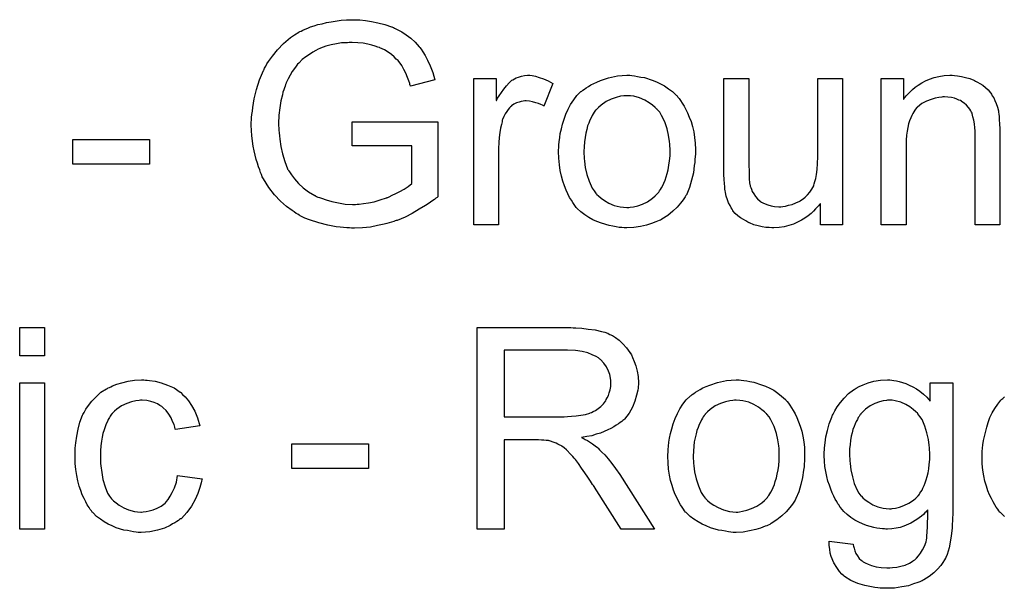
# Model space of a CAD drawing. Extents: x -1.5 to 9, y -3 to 5.
# Tile 336 of 368: x 5.311 to 5.702, y 3.02 to 3.246. Entities that reach past the tile are written whole.
import ezdxf

# ---------------------------------------------------------------- set-up
doc = ezdxf.new("R2010")
doc.units = 0
doc.layers.add('qfn16-30-34-a_mechanical_19', color=1, linetype='CONTINUOUS')

msp = doc.modelspace()

# ---------------------------------------------------------------- linework, layer by layer
at = {"layer": 'qfn16-30-34-a_mechanical_19', "color": 1}
for points in [[(5.44549, 3.245614), (5.446416, 3.245614), (5.448614, 3.245383), (5.451044, 3.245035), (5.453589, 3.244457), (5.456366, 3.243763), (5.459027, 3.242837), (5.459143, 3.242837), (5.459374, 3.242722), (5.459721, 3.242606), (5.460184, 3.242374), (5.461457, 3.24168), (5.463077, 3.24087), (5.464812, 3.239713), (5.466663, 3.238325), (5.468399, 3.236821), (5.470019, 3.23497), (5.47025, 3.234738), (5.470713, 3.234044), (5.471407, 3.233003), (5.472333, 3.231499), (5.473258, 3.229647), (5.4743, 3.227333), (5.475341, 3.224788), (5.476151, 3.221896), (5.466548, 3.21935), (5.466548, 3.219466), (5.466432, 3.219581), (5.466316, 3.219929), (5.466201, 3.220391), (5.465854, 3.221433), (5.465391, 3.222821), (5.464697, 3.224441), (5.463887, 3.225945), (5.463077, 3.227565), (5.462035, 3.228953), (5.46192, 3.229069), (5.461573, 3.229532), (5.460878, 3.23011), (5.460069, 3.23092), (5.459027, 3.231846), (5.457639, 3.232771), (5.456135, 3.233697), (5.454399, 3.234507), (5.454168, 3.234622), (5.453589, 3.234854), (5.452548, 3.235201), (5.45116, 3.235664), (5.44954, 3.236011), (5.447689, 3.236358), (5.445606, 3.236589), (5.443408, 3.236705), (5.442135, 3.236705), (5.441556, 3.236589), (5.440862, 3.236589), (5.439127, 3.236474), (5.43716, 3.236127), (5.434962, 3.23578), (5.432879, 3.235201), (5.430796, 3.234391), (5.430565, 3.234275), (5.429871, 3.234044), (5.428945, 3.233465), (5.427788, 3.232887), (5.4264, 3.231961), (5.424896, 3.231036), (5.423507, 3.229879), (5.422235, 3.228606), (5.422119, 3.22849), (5.421656, 3.228028), (5.421078, 3.227218), (5.420383, 3.226292), (5.419574, 3.225135), (5.418764, 3.223747), (5.417954, 3.222243), (5.417144, 3.220623), (5.417144, 3.220507), (5.417028, 3.220276), (5.416912, 3.219929), (5.416681, 3.21935), (5.41645, 3.218656), (5.416218, 3.217846), (5.415871, 3.21692), (5.41564, 3.215879), (5.415061, 3.213449), (5.414598, 3.210673), (5.414251, 3.20778), (5.414136, 3.204541), (5.414136, 3.204425), (5.414136, 3.204078), (5.414136, 3.203499), (5.414251, 3.202805), (5.414251, 3.201879), (5.414367, 3.200722), (5.414483, 3.199565), (5.414598, 3.198293), (5.415061, 3.1954), (5.41564, 3.192392), (5.416565, 3.189384), (5.417722, 3.186491), (5.417722, 3.186376), (5.417954, 3.186144), (5.418069, 3.185797), (5.418417, 3.185334), (5.419226, 3.184062), (5.420499, 3.182442), (5.422003, 3.180706), (5.423854, 3.178971), (5.426053, 3.177351), (5.428482, 3.175847), (5.428598, 3.175847), (5.428829, 3.175731), (5.429177, 3.1755), (5.429755, 3.175268), (5.430334, 3.175037), (5.431144, 3.174806), (5.432995, 3.174111), (5.435309, 3.173533), (5.437854, 3.172954), (5.440631, 3.172492), (5.443523, 3.172376), (5.44468, 3.172376), (5.445375, 3.172492), (5.446069, 3.172492), (5.447804, 3.172723), (5.449887, 3.172954), (5.452085, 3.173417), (5.454515, 3.174111), (5.456945, 3.174921), (5.45706, 3.174921), (5.457292, 3.175037), (5.457523, 3.175153), (5.457986, 3.175384), (5.459259, 3.175963), (5.460647, 3.176657), (5.462267, 3.177467), (5.464002, 3.178392), (5.465622, 3.179434), (5.467011, 3.180591), (5.467011, 3.195632), (5.443408, 3.195632), (5.443408, 3.205119), (5.477423, 3.205119), (5.477423, 3.175384), (5.477308, 3.175268), (5.477076, 3.175153), (5.476614, 3.174806), (5.476035, 3.174343), (5.475341, 3.17388), (5.474531, 3.173302), (5.47349, 3.172607), (5.472448, 3.171913), (5.470019, 3.170409), (5.467242, 3.168789), (5.464349, 3.167285), (5.461225, 3.166012), (5.46111, 3.166012), (5.460878, 3.165897), (5.460416, 3.165781), (5.459837, 3.16555), (5.459027, 3.165318), (5.458102, 3.164971), (5.45706, 3.16474), (5.456019, 3.164508), (5.453474, 3.16393), (5.450581, 3.163351), (5.447457, 3.163004), (5.444218, 3.162889), (5.443061, 3.162889), (5.442251, 3.163004), (5.441209, 3.163004), (5.439937, 3.16312), (5.438548, 3.163351), (5.437044, 3.163467), (5.433689, 3.164161), (5.430102, 3.164971), (5.4264, 3.166244), (5.424549, 3.166938), (5.422697, 3.167864), (5.422582, 3.167979), (5.422235, 3.168095), (5.421772, 3.168442), (5.421078, 3.168789), (5.420268, 3.169368), (5.419458, 3.169946), (5.41726, 3.171566), (5.414945, 3.173649), (5.412516, 3.176194), (5.410202, 3.179086), (5.408119, 3.182442), (5.408119, 3.182557), (5.407888, 3.182905), (5.407656, 3.183367), (5.407309, 3.184177), (5.406962, 3.184987), (5.406615, 3.186144), (5.406152, 3.187301), (5.40569, 3.18869), (5.405227, 3.190194), (5.404764, 3.191929), (5.404417, 3.193665), (5.40407, 3.195516), (5.403491, 3.199565), (5.40326, 3.203846), (5.40326, 3.203962), (5.40326, 3.204425), (5.40326, 3.205003), (5.403376, 3.205813), (5.403376, 3.206854), (5.403491, 3.208127), (5.403723, 3.2094), (5.403838, 3.210904), (5.404185, 3.212524), (5.404417, 3.214259), (5.405342, 3.217962), (5.406499, 3.22178), (5.408119, 3.225598), (5.408235, 3.225714), (5.408351, 3.226061), (5.408582, 3.226523), (5.409045, 3.227218), (5.409508, 3.228143), (5.410086, 3.229069), (5.411706, 3.231267), (5.413673, 3.233813), (5.416102, 3.236242), (5.418879, 3.238672), (5.420499, 3.239713), (5.422119, 3.240755), (5.422235, 3.24087), (5.422582, 3.240986), (5.423044, 3.241217), (5.423739, 3.241564), (5.424664, 3.241912), (5.425706, 3.242374), (5.426863, 3.242837), (5.428251, 3.2433), (5.429755, 3.243763), (5.431375, 3.24411), (5.43311, 3.244573), (5.434962, 3.24492), (5.439011, 3.245498), (5.441094, 3.24573), (5.444796, 3.24573), (5.44549, 3.245614)], [(5.51491, 3.223515), (5.516183, 3.223284), (5.517687, 3.222821), (5.519307, 3.222243), (5.521158, 3.221433), (5.523125, 3.220391), (5.519538, 3.211367), (5.519423, 3.211483), (5.51896, 3.211714), (5.518266, 3.212061), (5.51734, 3.212408), (5.516299, 3.212755), (5.515026, 3.213102), (5.513753, 3.213334), (5.512481, 3.213449), (5.511902, 3.213449), (5.511324, 3.213334), (5.510514, 3.213218), (5.509704, 3.212987), (5.508663, 3.21264), (5.507621, 3.212177), (5.506696, 3.211483), (5.50658, 3.211367), (5.506233, 3.211135), (5.505886, 3.210673), (5.505307, 3.210094), (5.504729, 3.209284), (5.50415, 3.208359), (5.503572, 3.207317), (5.503109, 3.206045), (5.502993, 3.205813), (5.502877, 3.205119), (5.502646, 3.204078), (5.502299, 3.202689), (5.501952, 3.200954), (5.501721, 3.198987), (5.501605, 3.196904), (5.501489, 3.19459), (5.501489, 3.164277), (5.491655, 3.164277), (5.491655, 3.222358), (5.500564, 3.222358), (5.500564, 3.213565), (5.500679, 3.213681), (5.501142, 3.214491), (5.501721, 3.215532), (5.502646, 3.216805), (5.503572, 3.218077), (5.504613, 3.219466), (5.505654, 3.220623), (5.506696, 3.221548), (5.506811, 3.221664), (5.507158, 3.221896), (5.507853, 3.222243), (5.508547, 3.22259), (5.509472, 3.222937), (5.510629, 3.223284), (5.511786, 3.223515), (5.513059, 3.223631), (5.513869, 3.223631), (5.51491, 3.223515)], [(5.55448, 3.223515), (5.555521, 3.2234), (5.556678, 3.223168), (5.557951, 3.222937), (5.559455, 3.222705), (5.562579, 3.221664), (5.564199, 3.221086), (5.565818, 3.220276), (5.567438, 3.219466), (5.569058, 3.218309), (5.570562, 3.217152), (5.572066, 3.215763), (5.572182, 3.215648), (5.572413, 3.215416), (5.57276, 3.214954), (5.573223, 3.214375), (5.573802, 3.213565), (5.574496, 3.212524), (5.57519, 3.211367), (5.575884, 3.210094), (5.576578, 3.208706), (5.577273, 3.20697), (5.577967, 3.205235), (5.578545, 3.203268), (5.579008, 3.201185), (5.579355, 3.198987), (5.579587, 3.196673), (5.579702, 3.194128), (5.579702, 3.194012), (5.579702, 3.193665), (5.579702, 3.193086), (5.579702, 3.192276), (5.579587, 3.191351), (5.579471, 3.190194), (5.579471, 3.189037), (5.579239, 3.187764), (5.578892, 3.184872), (5.578198, 3.181979), (5.577388, 3.179086), (5.576231, 3.176425), (5.576231, 3.17631), (5.576116, 3.176194), (5.575884, 3.175847), (5.575653, 3.175384), (5.574843, 3.174227), (5.573802, 3.172839), (5.572413, 3.171219), (5.570678, 3.169599), (5.568711, 3.167979), (5.566397, 3.166475), (5.566281, 3.166475), (5.566165, 3.16636), (5.565818, 3.166128), (5.56524, 3.165897), (5.564661, 3.165665), (5.563967, 3.165434), (5.562232, 3.16474), (5.560265, 3.164161), (5.557835, 3.163583), (5.55529, 3.16312), (5.552513, 3.163004), (5.551356, 3.163004), (5.55043, 3.16312), (5.549389, 3.163236), (5.548232, 3.163467), (5.546843, 3.163698), (5.545455, 3.16393), (5.542331, 3.164855), (5.540596, 3.16555), (5.538976, 3.166244), (5.537356, 3.167169), (5.535736, 3.168211), (5.534232, 3.169368), (5.532728, 3.170756), (5.532612, 3.170872), (5.532381, 3.171103), (5.532034, 3.171566), (5.531571, 3.17226), (5.530993, 3.17307), (5.530414, 3.173996), (5.52972, 3.175153), (5.529026, 3.176541), (5.528332, 3.178045), (5.527637, 3.179781), (5.527059, 3.181632), (5.52648, 3.183599), (5.526017, 3.185797), (5.52567, 3.188111), (5.525439, 3.190657), (5.525323, 3.193318), (5.525323, 3.193549), (5.525323, 3.194012), (5.525439, 3.194822), (5.525439, 3.195979), (5.525555, 3.197251), (5.525786, 3.198871), (5.526017, 3.200491), (5.52648, 3.202342), (5.526943, 3.204193), (5.527522, 3.20616), (5.528216, 3.208243), (5.529141, 3.21021), (5.530067, 3.212061), (5.53134, 3.213912), (5.532612, 3.215648), (5.534232, 3.217152), (5.534348, 3.217267), (5.534579, 3.217383), (5.535042, 3.21773), (5.535621, 3.218193), (5.536315, 3.218656), (5.53724, 3.219234), (5.538166, 3.219813), (5.539323, 3.220391), (5.540596, 3.22097), (5.541984, 3.221548), (5.545108, 3.22259), (5.548695, 3.2234), (5.550546, 3.223515), (5.552513, 3.223631), (5.55367, 3.223631), (5.55448, 3.223515)], [(5.68256, 3.223515), (5.683832, 3.2234), (5.685336, 3.223168), (5.686956, 3.222821), (5.688692, 3.222358), (5.690311, 3.221664), (5.690543, 3.221548), (5.691006, 3.221317), (5.691816, 3.22097), (5.692741, 3.220392), (5.693898, 3.219697), (5.69494, 3.218772), (5.695981, 3.217846), (5.696906, 3.216689), (5.697022, 3.216573), (5.697253, 3.216111), (5.697601, 3.215532), (5.698179, 3.214722), (5.698642, 3.213565), (5.699105, 3.212408), (5.699683, 3.21102), (5.70003, 3.209516), (5.70003, 3.2094), (5.700146, 3.208937), (5.700262, 3.208243), (5.700377, 3.207317), (5.700377, 3.205929), (5.700493, 3.204309), (5.700609, 3.202342), (5.700609, 3.199913), (5.700609, 3.164277), (5.690774, 3.164277), (5.690774, 3.19945), (5.690774, 3.199566), (5.690774, 3.199681), (5.690774, 3.200491), (5.690774, 3.201532), (5.690659, 3.202805), (5.690543, 3.204309), (5.690311, 3.205813), (5.689964, 3.207202), (5.689617, 3.208474), (5.689617, 3.20859), (5.689386, 3.208937), (5.689039, 3.209516), (5.688692, 3.21021), (5.688113, 3.210904), (5.687419, 3.211714), (5.686493, 3.212524), (5.685452, 3.213218), (5.685336, 3.213334), (5.684989, 3.213565), (5.684295, 3.213797), (5.683485, 3.214144), (5.68256, 3.214491), (5.681403, 3.214838), (5.680014, 3.214954), (5.678626, 3.215069), (5.678047, 3.215069), (5.677584, 3.214954), (5.676427, 3.214838), (5.674923, 3.214606), (5.673304, 3.214028), (5.671452, 3.213334), (5.669601, 3.212408), (5.667866, 3.21102), (5.667634, 3.210788), (5.667172, 3.21021), (5.666824, 3.209747), (5.666477, 3.209169), (5.666015, 3.208474), (5.665667, 3.207664), (5.665205, 3.206739), (5.664742, 3.205582), (5.664395, 3.204309), (5.664048, 3.202921), (5.663816, 3.201417), (5.663585, 3.199797), (5.663353, 3.19783), (5.663353, 3.195863), (5.663353, 3.164277), (5.653519, 3.164277), (5.653519, 3.222358), (5.662312, 3.222358), (5.662312, 3.214028), (5.662428, 3.214144), (5.662659, 3.214491), (5.663006, 3.214954), (5.663469, 3.215532), (5.664163, 3.216226), (5.664973, 3.217036), (5.665899, 3.217962), (5.667056, 3.218887), (5.668213, 3.219697), (5.669601, 3.220623), (5.671105, 3.221433), (5.672725, 3.222127), (5.674576, 3.222706), (5.676427, 3.223168), (5.67851, 3.223515), (5.680708, 3.223631), (5.681634, 3.223631), (5.68256, 3.223515)], [(5.638131, 3.164277), (5.629338, 3.164277), (5.629338, 3.172723), (5.629222, 3.172607), (5.62899, 3.17226), (5.628643, 3.171797), (5.628065, 3.171219), (5.627371, 3.170525), (5.626561, 3.169599), (5.625635, 3.168789), (5.624478, 3.167864), (5.623206, 3.166938), (5.621817, 3.166128), (5.620313, 3.165318), (5.618693, 3.164508), (5.616842, 3.16393), (5.614991, 3.163467), (5.612908, 3.16312), (5.610826, 3.163004), (5.610016, 3.163004), (5.608974, 3.16312), (5.607702, 3.163236), (5.606198, 3.163467), (5.604578, 3.163814), (5.602958, 3.164277), (5.601222, 3.164971), (5.600991, 3.165087), (5.600528, 3.165318), (5.599718, 3.165781), (5.598793, 3.16636), (5.597636, 3.167054), (5.596595, 3.167864), (5.595553, 3.168789), (5.594628, 3.169831), (5.594512, 3.169946), (5.59428, 3.170409), (5.593933, 3.170988), (5.593471, 3.171913), (5.592892, 3.172954), (5.592429, 3.174227), (5.591967, 3.175615), (5.591619, 3.17712), (5.591619, 3.177235), (5.591504, 3.177698), (5.591388, 3.178392), (5.591388, 3.179318), (5.591272, 3.180706), (5.591157, 3.18221), (5.591041, 3.184177), (5.591041, 3.186376), (5.591041, 3.222358), (5.600875, 3.222358), (5.600875, 3.190078), (5.600875, 3.189962), (5.600875, 3.189731), (5.600875, 3.189384), (5.600875, 3.188805), (5.600875, 3.187533), (5.600991, 3.185913), (5.600991, 3.184177), (5.601107, 3.182442), (5.601222, 3.180938), (5.601454, 3.179665), (5.601454, 3.179549), (5.601685, 3.179086), (5.601917, 3.178392), (5.602264, 3.177467), (5.602842, 3.176541), (5.603537, 3.1755), (5.604346, 3.174574), (5.605388, 3.173649), (5.605503, 3.173533), (5.605966, 3.173302), (5.606545, 3.172954), (5.60747, 3.172607), (5.608512, 3.172144), (5.609784, 3.171797), (5.611173, 3.171566), (5.612792, 3.17145), (5.613602, 3.17145), (5.614412, 3.171566), (5.615454, 3.171682), (5.616726, 3.172029), (5.618115, 3.172376), (5.619619, 3.172954), (5.621123, 3.173649), (5.621354, 3.173764), (5.621817, 3.174111), (5.622511, 3.174574), (5.623321, 3.175268), (5.624247, 3.176194), (5.625172, 3.177235), (5.625982, 3.178392), (5.626676, 3.179781), (5.626792, 3.180012), (5.626908, 3.180475), (5.627139, 3.181401), (5.627486, 3.182673), (5.627833, 3.184293), (5.628065, 3.18626), (5.628181, 3.188574), (5.628296, 3.191235), (5.628296, 3.222358), (5.638131, 3.222358), (5.638131, 3.164277)], [(5.552513, 3.215532), (5.551819, 3.215532), (5.55124, 3.215416), (5.549967, 3.215301), (5.548232, 3.214838), (5.546265, 3.214144), (5.544182, 3.213218), (5.542216, 3.21183), (5.541174, 3.210904), (5.540249, 3.209978), (5.540249, 3.209863), (5.540017, 3.209747), (5.539786, 3.2094), (5.539439, 3.208937), (5.539092, 3.208359), (5.538744, 3.207664), (5.538282, 3.206739), (5.537819, 3.205813), (5.537356, 3.204656), (5.536893, 3.203499), (5.536546, 3.202111), (5.536199, 3.200607), (5.535852, 3.198987), (5.535621, 3.197251), (5.535505, 3.195285), (5.535389, 3.193318), (5.535389, 3.193202), (5.535389, 3.192855), (5.535389, 3.192276), (5.535505, 3.191466), (5.535505, 3.190541), (5.535621, 3.189499), (5.535968, 3.18707), (5.536546, 3.184293), (5.537472, 3.181516), (5.538629, 3.178855), (5.539439, 3.177698), (5.540249, 3.176541), (5.540364, 3.176541), (5.54048, 3.17631), (5.541174, 3.175731), (5.542216, 3.174806), (5.543604, 3.17388), (5.545339, 3.172839), (5.547422, 3.171913), (5.549852, 3.171335), (5.551124, 3.171219), (5.552513, 3.171103), (5.553207, 3.171103), (5.553785, 3.171219), (5.555058, 3.17145), (5.556794, 3.171797), (5.558645, 3.172492), (5.560727, 3.173417), (5.562694, 3.174806), (5.563736, 3.175731), (5.564661, 3.176657), (5.564777, 3.176773), (5.564893, 3.176888), (5.565124, 3.177235), (5.565471, 3.177698), (5.565818, 3.178277), (5.566281, 3.178971), (5.566744, 3.179896), (5.567207, 3.180822), (5.567669, 3.181979), (5.568017, 3.183252), (5.568479, 3.18464), (5.568827, 3.186144), (5.569174, 3.18788), (5.569405, 3.189615), (5.569636, 3.191582), (5.569636, 3.193665), (5.569636, 3.19378), (5.569636, 3.194128), (5.569636, 3.194706), (5.569521, 3.1954), (5.569521, 3.196326), (5.569405, 3.197367), (5.569058, 3.199797), (5.568479, 3.202342), (5.567554, 3.205119), (5.566281, 3.207664), (5.565587, 3.208937), (5.564661, 3.209978), (5.564661, 3.210094), (5.56443, 3.21021), (5.563736, 3.210904), (5.562694, 3.211714), (5.561306, 3.212755), (5.55957, 3.213796), (5.557488, 3.214722), (5.555174, 3.215301), (5.553901, 3.215416), (5.552513, 3.215532)], [(5.362881, 3.188343), (5.332451, 3.188343), (5.332451, 3.198177), (5.362881, 3.198177), (5.362881, 3.188343)], [(5.321113, 3.112166), (5.311278, 3.112166), (5.311278, 3.123389), (5.321113, 3.123389), (5.321113, 3.112166)], [(5.531108, 3.123273), (5.53215, 3.123273), (5.534579, 3.123157), (5.537125, 3.12281), (5.539901, 3.122463), (5.542447, 3.121884), (5.54372, 3.121537), (5.544761, 3.12119), (5.544877, 3.12119), (5.544992, 3.121075), (5.545686, 3.120727), (5.546728, 3.120265), (5.548001, 3.119455), (5.549389, 3.118413), (5.550893, 3.117025), (5.552281, 3.115405), (5.55367, 3.113554), (5.55367, 3.113438), (5.553785, 3.113323), (5.554248, 3.112628), (5.554711, 3.111471), (5.555405, 3.109967), (5.555984, 3.108232), (5.556562, 3.106149), (5.556909, 3.103951), (5.557025, 3.101521), (5.557025, 3.101405), (5.557025, 3.101174), (5.557025, 3.100711), (5.556909, 3.100133), (5.556909, 3.099323), (5.556794, 3.098513), (5.556331, 3.096546), (5.555637, 3.094232), (5.554711, 3.091802), (5.553323, 3.089373), (5.552397, 3.088216), (5.551471, 3.087059), (5.551356, 3.086943), (5.55124, 3.086827), (5.550893, 3.08648), (5.55043, 3.086133), (5.549852, 3.08567), (5.549158, 3.085207), (5.548232, 3.084629), (5.547306, 3.083935), (5.546149, 3.083356), (5.544877, 3.082778), (5.543488, 3.082084), (5.541984, 3.081505), (5.540249, 3.081042), (5.538513, 3.080464), (5.536546, 3.080117), (5.534464, 3.07977), (5.534695, 3.079654), (5.535158, 3.079423), (5.535852, 3.07896), (5.536778, 3.078497), (5.53886, 3.077224), (5.539901, 3.076414), (5.540827, 3.07572), (5.541059, 3.075489), (5.541637, 3.07491), (5.542563, 3.073985), (5.54372, 3.072828), (5.544992, 3.071208), (5.546496, 3.069472), (5.548001, 3.06739), (5.54962, 3.065076), (5.563389, 3.043324), (5.550199, 3.043324), (5.53967, 3.059985), (5.53967, 3.060101), (5.539439, 3.060332), (5.539207, 3.060679), (5.53886, 3.061142), (5.53805, 3.062415), (5.537009, 3.064034), (5.535736, 3.06577), (5.534464, 3.067621), (5.533191, 3.069357), (5.532034, 3.070976), (5.531918, 3.071092), (5.531571, 3.071555), (5.530993, 3.072249), (5.530183, 3.073059), (5.528447, 3.074794), (5.527522, 3.075604), (5.526596, 3.076299), (5.52648, 3.076414), (5.526249, 3.07653), (5.525786, 3.076761), (5.525092, 3.077108), (5.524398, 3.077456), (5.523588, 3.077803), (5.521737, 3.078381), (5.521621, 3.078381), (5.52139, 3.078497), (5.520927, 3.078497), (5.520348, 3.078613), (5.519538, 3.078728), (5.518613, 3.078728), (5.51734, 3.078844), (5.503687, 3.078844), (5.503687, 3.043324), (5.493043, 3.043324), (5.493043, 3.123389), (5.530183, 3.123389), (5.531108, 3.123273)], [(5.52891, 3.11448), (5.503687, 3.11448), (5.503687, 3.087984), (5.527522, 3.087984), (5.52891, 3.0881), (5.53053, 3.088216), (5.532381, 3.088331), (5.534232, 3.088563), (5.536083, 3.08891), (5.537703, 3.089373), (5.537935, 3.089488), (5.538397, 3.08972), (5.539092, 3.090067), (5.540017, 3.09053), (5.541059, 3.091224), (5.5421, 3.092034), (5.543141, 3.093075), (5.543951, 3.094232), (5.544067, 3.094348), (5.544298, 3.094811), (5.544645, 3.095505), (5.545108, 3.09643), (5.545455, 3.097472), (5.545802, 3.098629), (5.546034, 3.100017), (5.546149, 3.101405), (5.546149, 3.101521), (5.546149, 3.101637), (5.546034, 3.102331), (5.545918, 3.103372), (5.545686, 3.104761), (5.545108, 3.106149), (5.544414, 3.107769), (5.543373, 3.109273), (5.541984, 3.110777), (5.541753, 3.110893), (5.541174, 3.111356), (5.540249, 3.111934), (5.538744, 3.112628), (5.537009, 3.113323), (5.534695, 3.113901), (5.532034, 3.114364), (5.52891, 3.11448)], [(5.361261, 3.102562), (5.361955, 3.102562), (5.362881, 3.102447), (5.365079, 3.1021), (5.367508, 3.101521), (5.370054, 3.100596), (5.372599, 3.099439), (5.375029, 3.097819), (5.375145, 3.097819), (5.37526, 3.097587), (5.375955, 3.096893), (5.376996, 3.095852), (5.378269, 3.094348), (5.379541, 3.092497), (5.380814, 3.090183), (5.381971, 3.087521), (5.382781, 3.084398), (5.373178, 3.082894), (5.373178, 3.083009), (5.373062, 3.083125), (5.372946, 3.083819), (5.372599, 3.08486), (5.372021, 3.086133), (5.371442, 3.087521), (5.370517, 3.089026), (5.369475, 3.090414), (5.368318, 3.091571), (5.368203, 3.091687), (5.36774, 3.092034), (5.36693, 3.092497), (5.366004, 3.093075), (5.364732, 3.093654), (5.363343, 3.094116), (5.361724, 3.094463), (5.359988, 3.094579), (5.359294, 3.094579), (5.358715, 3.094463), (5.357443, 3.094348), (5.355707, 3.093885), (5.353856, 3.093307), (5.351773, 3.092381), (5.349806, 3.090992), (5.348881, 3.090183), (5.347955, 3.089257), (5.347955, 3.089141), (5.347724, 3.089026), (5.347492, 3.088678), (5.347261, 3.088216), (5.346914, 3.087637), (5.346451, 3.086943), (5.346104, 3.086133), (5.345641, 3.085207), (5.345178, 3.08405), (5.344831, 3.082778), (5.344368, 3.081389), (5.344021, 3.079885), (5.34379, 3.078265), (5.343559, 3.076414), (5.343327, 3.074447), (5.343327, 3.072365), (5.343327, 3.072249), (5.343327, 3.071902), (5.343327, 3.071208), (5.343443, 3.070514), (5.343443, 3.069472), (5.343559, 3.068431), (5.343906, 3.065886), (5.344368, 3.063109), (5.345178, 3.060216), (5.34622, 3.057671), (5.346914, 3.056398), (5.347724, 3.055357), (5.347955, 3.055126), (5.348534, 3.054547), (5.349575, 3.053737), (5.350848, 3.052811), (5.352583, 3.05177), (5.35455, 3.05096), (5.356864, 3.050382), (5.358137, 3.050266), (5.359409, 3.05015), (5.359641, 3.05015), (5.360335, 3.050266), (5.361492, 3.050382), (5.362765, 3.050613), (5.364269, 3.05096), (5.365889, 3.051655), (5.367508, 3.052464), (5.369013, 3.053621), (5.369244, 3.053737), (5.369591, 3.054316), (5.370285, 3.055126), (5.371095, 3.056398), (5.371905, 3.057902), (5.372831, 3.059753), (5.373525, 3.062068), (5.373988, 3.064613), (5.383707, 3.06334), (5.383707, 3.063224), (5.383591, 3.062877), (5.383475, 3.062415), (5.383359, 3.06172), (5.383128, 3.060795), (5.382897, 3.059869), (5.382087, 3.057555), (5.381045, 3.055126), (5.379541, 3.052464), (5.37769, 3.049919), (5.376649, 3.048762), (5.375492, 3.047605), (5.375376, 3.047489), (5.375145, 3.047374), (5.374798, 3.047142), (5.374335, 3.046795), (5.373756, 3.046332), (5.372946, 3.045869), (5.372021, 3.045407), (5.371095, 3.044828), (5.368781, 3.043787), (5.366004, 3.042977), (5.362996, 3.042283), (5.361261, 3.042167), (5.359525, 3.042051), (5.358368, 3.042051), (5.357558, 3.042167), (5.356517, 3.042283), (5.35536, 3.042514), (5.354087, 3.042746), (5.352699, 3.042977), (5.349575, 3.043903), (5.348071, 3.044597), (5.346451, 3.045291), (5.344831, 3.046217), (5.343327, 3.047258), (5.341823, 3.048415), (5.340435, 3.049803), (5.340319, 3.049919), (5.340088, 3.05015), (5.33974, 3.050613), (5.339278, 3.051192), (5.338815, 3.052002), (5.338121, 3.053043), (5.337542, 3.0542), (5.336848, 3.055473), (5.336154, 3.056977), (5.335575, 3.058712), (5.334881, 3.060448), (5.334418, 3.06253), (5.333956, 3.064613), (5.333608, 3.067043), (5.333377, 3.069472), (5.333261, 3.072133), (5.333261, 3.072249), (5.333261, 3.072596), (5.333261, 3.073059), (5.333261, 3.073753), (5.333377, 3.074563), (5.333377, 3.075489), (5.333493, 3.07653), (5.333608, 3.077687), (5.333956, 3.080232), (5.334534, 3.083009), (5.335228, 3.085786), (5.33627, 3.088563), (5.33627, 3.088678), (5.336385, 3.08891), (5.336617, 3.089257), (5.336848, 3.08972), (5.337542, 3.090992), (5.338583, 3.092497), (5.339972, 3.094232), (5.341592, 3.095968), (5.343559, 3.097703), (5.345757, 3.099091), (5.345873, 3.099091), (5.346104, 3.099207), (5.346451, 3.099439), (5.346914, 3.09967), (5.347492, 3.099901), (5.348187, 3.100249), (5.349922, 3.100943), (5.351889, 3.101521), (5.354319, 3.1021), (5.356864, 3.102562), (5.359641, 3.102678), (5.360566, 3.102678), (5.361261, 3.102562)], [(5.597867, 3.102562), (5.598908, 3.102447), (5.600065, 3.102215), (5.601338, 3.101984), (5.602842, 3.101753), (5.605966, 3.100711), (5.607586, 3.100133), (5.609206, 3.099323), (5.610826, 3.098513), (5.612445, 3.097356), (5.613949, 3.096199), (5.615454, 3.094811), (5.615569, 3.094695), (5.615801, 3.094463), (5.616148, 3.094001), (5.616611, 3.093422), (5.617189, 3.092612), (5.617883, 3.091571), (5.618578, 3.090414), (5.619272, 3.089141), (5.619966, 3.087753), (5.62066, 3.086017), (5.621354, 3.084282), (5.621933, 3.082315), (5.622396, 3.080232), (5.622743, 3.078034), (5.622974, 3.07572), (5.62309, 3.073175), (5.62309, 3.073059), (5.62309, 3.072712), (5.62309, 3.072133), (5.62309, 3.071323), (5.622974, 3.070398), (5.622858, 3.069241), (5.622858, 3.068084), (5.622627, 3.066811), (5.62228, 3.063919), (5.621586, 3.061026), (5.620776, 3.058134), (5.619619, 3.055473), (5.619619, 3.055357), (5.619503, 3.055241), (5.619272, 3.054894), (5.61904, 3.054431), (5.61823, 3.053274), (5.617189, 3.051886), (5.615801, 3.050266), (5.614065, 3.048646), (5.612098, 3.047026), (5.609784, 3.045522), (5.609669, 3.045522), (5.609553, 3.045407), (5.609206, 3.045175), (5.608627, 3.044944), (5.608049, 3.044713), (5.607355, 3.044481), (5.605619, 3.043787), (5.603652, 3.043208), (5.601222, 3.04263), (5.598677, 3.042167), (5.5959, 3.042051), (5.594743, 3.042051), (5.593818, 3.042167), (5.592776, 3.042283), (5.591619, 3.042514), (5.590231, 3.042746), (5.588843, 3.042977), (5.585719, 3.043903), (5.583983, 3.044597), (5.582363, 3.045291), (5.580744, 3.046217), (5.579124, 3.047258), (5.57762, 3.048415), (5.576116, 3.049803), (5.576, 3.049919), (5.575769, 3.05015), (5.575421, 3.050613), (5.574959, 3.051307), (5.57438, 3.052117), (5.573802, 3.053043), (5.573107, 3.0542), (5.572413, 3.055588), (5.571719, 3.057092), (5.571025, 3.058828), (5.570446, 3.060679), (5.569868, 3.062646), (5.569405, 3.064844), (5.569058, 3.067158), (5.568827, 3.069704), (5.568711, 3.072365), (5.568711, 3.072596), (5.568711, 3.073059), (5.568827, 3.073869), (5.568827, 3.075026), (5.568942, 3.076299), (5.569174, 3.077918), (5.569405, 3.079538), (5.569868, 3.081389), (5.570331, 3.083241), (5.570909, 3.085207), (5.571603, 3.08729), (5.572529, 3.089257), (5.573454, 3.091108), (5.574727, 3.092959), (5.576, 3.094695), (5.57762, 3.096199), (5.577735, 3.096315), (5.577967, 3.09643), (5.57843, 3.096778), (5.579008, 3.09724), (5.579702, 3.097703), (5.580628, 3.098282), (5.581553, 3.09886), (5.582711, 3.099439), (5.583983, 3.100017), (5.585372, 3.100596), (5.588495, 3.101637), (5.592082, 3.102447), (5.593933, 3.102562), (5.5959, 3.102678), (5.597057, 3.102678), (5.597867, 3.102562)], [(5.657684, 3.102562), (5.658494, 3.102447), (5.659535, 3.102215), (5.660692, 3.101984), (5.661965, 3.101637), (5.663238, 3.101174), (5.664626, 3.100596), (5.666015, 3.099901), (5.667519, 3.099092), (5.668907, 3.098166), (5.670295, 3.097009), (5.671684, 3.095736), (5.672957, 3.094232), (5.672957, 3.101406), (5.681981, 3.101406), (5.681981, 3.051192), (5.681981, 3.051076), (5.681981, 3.050613), (5.681981, 3.049919), (5.681981, 3.048994), (5.681865, 3.047952), (5.681865, 3.04668), (5.68175, 3.045291), (5.681634, 3.043787), (5.681287, 3.040663), (5.680824, 3.037423), (5.680477, 3.035919), (5.68013, 3.034531), (5.679667, 3.033258), (5.679204, 3.032101), (5.679204, 3.031986), (5.679089, 3.03187), (5.678626, 3.031176), (5.678047, 3.030134), (5.677122, 3.028862), (5.675849, 3.027473), (5.674345, 3.025969), (5.672494, 3.024465), (5.670411, 3.023192), (5.670295, 3.023192), (5.67018, 3.023077), (5.669833, 3.022845), (5.66937, 3.02273), (5.668791, 3.022383), (5.668097, 3.022151), (5.666362, 3.021573), (5.664279, 3.020878), (5.661734, 3.020416), (5.658841, 3.019953), (5.655717, 3.019837), (5.654676, 3.019837), (5.653982, 3.019953), (5.653056, 3.019953), (5.652131, 3.020068), (5.650974, 3.020184), (5.649701, 3.020416), (5.64704, 3.020994), (5.644263, 3.021804), (5.641486, 3.022961), (5.638941, 3.024581), (5.638825, 3.024696), (5.638709, 3.024812), (5.637899, 3.025506), (5.636974, 3.026548), (5.635817, 3.028052), (5.63466, 3.030019), (5.633618, 3.032448), (5.633271, 3.033837), (5.63304, 3.035341), (5.632809, 3.036845), (5.632809, 3.03858), (5.642412, 3.037308), (5.642412, 3.037076), (5.642527, 3.036613), (5.642759, 3.035804), (5.64299, 3.034762), (5.643453, 3.033721), (5.644032, 3.03268), (5.644726, 3.031638), (5.645651, 3.030829), (5.645883, 3.030713), (5.646346, 3.030366), (5.647155, 3.029903), (5.648312, 3.02944), (5.649701, 3.028862), (5.651436, 3.028399), (5.653519, 3.028052), (5.655717, 3.027936), (5.656874, 3.027936), (5.658031, 3.028052), (5.659651, 3.028283), (5.661271, 3.02863), (5.663006, 3.029093), (5.664742, 3.029787), (5.666246, 3.030713), (5.666362, 3.030829), (5.666824, 3.031176), (5.667519, 3.03187), (5.668328, 3.03268), (5.669138, 3.033837), (5.669948, 3.03511), (5.670758, 3.036614), (5.671337, 3.038349), (5.671337, 3.038465), (5.671452, 3.038928), (5.671568, 3.039853), (5.671684, 3.04101), (5.6718, 3.04182), (5.6718, 3.042746), (5.671915, 3.043787), (5.671915, 3.044944), (5.671915, 3.046217), (5.672031, 3.047721), (5.672031, 3.049225), (5.672031, 3.05096), (5.671915, 3.050845), (5.671684, 3.050613), (5.671337, 3.050266), (5.670874, 3.049803), (5.670295, 3.049225), (5.669485, 3.048531), (5.66856, 3.047836), (5.667634, 3.047142), (5.665205, 3.045754), (5.662543, 3.044481), (5.661039, 3.044018), (5.65942, 3.043671), (5.657684, 3.04344), (5.655949, 3.043324), (5.65537, 3.043324), (5.654792, 3.04344), (5.653982, 3.04344), (5.65294, 3.043555), (5.651783, 3.043787), (5.650511, 3.044018), (5.649122, 3.044365), (5.647618, 3.044828), (5.646114, 3.045407), (5.64461, 3.046101), (5.64299, 3.046911), (5.641486, 3.047952), (5.639982, 3.049109), (5.638594, 3.050382), (5.637321, 3.051886), (5.637205, 3.052002), (5.63709, 3.052233), (5.636742, 3.052811), (5.63628, 3.05339), (5.635817, 3.054316), (5.635238, 3.055241), (5.63466, 3.056398), (5.634081, 3.057787), (5.633503, 3.059175), (5.632924, 3.060795), (5.632346, 3.062415), (5.631883, 3.064266), (5.631073, 3.0682), (5.630957, 3.070398), (5.630842, 3.072596), (5.630842, 3.072712), (5.630842, 3.072943), (5.630842, 3.073406), (5.630842, 3.073985), (5.630957, 3.074794), (5.630957, 3.075604), (5.631189, 3.077687), (5.631536, 3.080001), (5.632114, 3.082546), (5.632809, 3.085207), (5.63385, 3.087869), (5.63385, 3.087984), (5.633966, 3.088216), (5.634197, 3.088563), (5.634428, 3.089026), (5.635123, 3.090298), (5.636048, 3.091918), (5.637321, 3.093654), (5.638825, 3.095389), (5.64056, 3.09724), (5.642527, 3.098744), (5.642643, 3.098744), (5.642759, 3.09886), (5.643106, 3.099091), (5.643569, 3.099323), (5.644726, 3.100017), (5.646346, 3.100711), (5.648312, 3.101405), (5.650626, 3.1021), (5.653172, 3.102562), (5.655949, 3.102678), (5.65699, 3.102678), (5.657684, 3.102562)], [(5.321113, 3.043324), (5.311278, 3.043324), (5.311278, 3.101405), (5.321113, 3.101405), (5.321113, 3.043324)], [(5.5959, 3.094579), (5.595206, 3.094579), (5.594628, 3.094463), (5.593355, 3.094348), (5.591619, 3.093885), (5.589653, 3.093191), (5.58757, 3.092265), (5.585603, 3.090877), (5.584562, 3.089951), (5.583636, 3.089026), (5.583636, 3.08891), (5.583405, 3.088794), (5.583173, 3.088447), (5.582826, 3.087984), (5.582479, 3.087406), (5.582132, 3.086712), (5.581669, 3.085786), (5.581206, 3.08486), (5.580744, 3.083703), (5.580281, 3.082546), (5.579934, 3.081158), (5.579587, 3.079654), (5.579239, 3.078034), (5.579008, 3.076299), (5.578892, 3.074332), (5.578777, 3.072365), (5.578777, 3.072249), (5.578777, 3.071902), (5.578777, 3.071323), (5.578892, 3.070514), (5.578892, 3.069588), (5.579008, 3.068547), (5.579355, 3.066117), (5.579934, 3.06334), (5.580859, 3.060563), (5.582016, 3.057902), (5.582826, 3.056745), (5.583636, 3.055588), (5.583752, 3.055588), (5.583868, 3.055357), (5.584562, 3.054778), (5.585603, 3.053853), (5.586991, 3.052927), (5.588727, 3.051886), (5.59081, 3.05096), (5.593239, 3.050382), (5.594512, 3.050266), (5.5959, 3.05015), (5.596595, 3.05015), (5.597173, 3.050266), (5.598446, 3.050497), (5.600181, 3.050845), (5.602032, 3.051539), (5.604115, 3.052464), (5.606082, 3.053853), (5.607123, 3.054778), (5.608049, 3.055704), (5.608164, 3.05582), (5.60828, 3.055935), (5.608512, 3.056282), (5.608859, 3.056745), (5.609206, 3.057324), (5.609669, 3.058018), (5.610131, 3.058944), (5.610594, 3.059869), (5.611057, 3.061026), (5.611404, 3.062299), (5.611867, 3.063687), (5.612214, 3.065191), (5.612561, 3.066927), (5.612792, 3.068662), (5.613024, 3.070629), (5.613024, 3.072712), (5.613024, 3.072828), (5.613024, 3.073175), (5.613024, 3.073753), (5.612908, 3.074447), (5.612908, 3.075373), (5.612792, 3.076414), (5.612445, 3.078844), (5.611867, 3.081389), (5.610941, 3.084166), (5.609669, 3.086712), (5.608974, 3.087984), (5.608049, 3.089026), (5.608049, 3.089141), (5.607817, 3.089257), (5.607123, 3.089951), (5.606082, 3.090761), (5.604694, 3.091802), (5.602958, 3.092844), (5.600875, 3.093769), (5.598561, 3.094348), (5.597289, 3.094463), (5.5959, 3.094579)], [(5.657916, 3.094579), (5.656064, 3.094579), (5.655601, 3.094463), (5.654329, 3.094348), (5.652825, 3.093885), (5.650974, 3.093307), (5.649122, 3.092265), (5.647271, 3.090992), (5.646346, 3.090067), (5.64542, 3.089141), (5.64542, 3.089026), (5.645189, 3.08891), (5.644957, 3.088563), (5.644726, 3.0881), (5.644379, 3.087637), (5.644032, 3.086943), (5.643569, 3.086133), (5.643222, 3.085207), (5.642759, 3.084166), (5.642296, 3.082894), (5.641949, 3.081621), (5.641602, 3.080232), (5.64137, 3.078613), (5.641139, 3.076993), (5.640908, 3.075257), (5.640908, 3.07329), (5.640908, 3.073175), (5.640908, 3.072828), (5.640908, 3.072249), (5.641023, 3.071439), (5.641023, 3.070514), (5.641139, 3.069357), (5.641486, 3.066927), (5.642065, 3.06415), (5.642759, 3.061489), (5.643916, 3.058828), (5.64461, 3.057671), (5.64542, 3.05663), (5.645651, 3.056398), (5.64623, 3.05582), (5.647155, 3.05501), (5.648544, 3.054084), (5.650164, 3.053043), (5.652131, 3.052233), (5.654329, 3.051655), (5.655486, 3.051539), (5.656758, 3.051423), (5.657453, 3.051423), (5.657916, 3.051539), (5.659188, 3.051655), (5.660808, 3.052117), (5.662543, 3.052696), (5.66451, 3.053622), (5.666362, 3.054894), (5.667287, 3.055704), (5.668213, 3.05663), (5.668213, 3.056745), (5.668444, 3.056861), (5.668676, 3.057208), (5.668907, 3.057671), (5.669254, 3.058134), (5.669717, 3.058828), (5.670064, 3.059638), (5.670527, 3.060679), (5.67099, 3.06172), (5.671337, 3.062878), (5.6718, 3.064266), (5.672147, 3.06577), (5.672378, 3.067274), (5.672609, 3.06901), (5.672841, 3.070977), (5.672841, 3.072943), (5.672841, 3.073059), (5.672841, 3.073406), (5.672841, 3.073985), (5.672725, 3.074679), (5.672725, 3.075604), (5.672609, 3.076646), (5.672262, 3.07896), (5.671684, 3.081621), (5.670874, 3.084282), (5.669717, 3.086943), (5.668907, 3.0881), (5.668097, 3.089141), (5.668097, 3.089257), (5.667866, 3.089373), (5.667287, 3.089951), (5.666246, 3.090877), (5.664858, 3.091918), (5.663238, 3.092844), (5.661271, 3.093769), (5.659073, 3.094348), (5.657916, 3.094579)], [(5.70246, 3.048415), (5.700956, 3.049803), (5.70084, 3.049919), (5.700609, 3.050151), (5.700262, 3.050613), (5.699799, 3.051307), (5.69922, 3.052117), (5.698642, 3.053043), (5.697948, 3.0542), (5.697253, 3.055473), (5.696559, 3.056977), (5.695865, 3.058597), (5.695287, 3.060448), (5.694708, 3.062415), (5.694245, 3.064497), (5.693898, 3.066811), (5.693667, 3.069241), (5.693551, 3.071786), (5.693551, 3.071902), (5.693551, 3.072481), (5.693551, 3.073175), (5.693667, 3.074216), (5.693783, 3.075489), (5.693898, 3.076877), (5.69413, 3.078497), (5.694477, 3.080117), (5.695402, 3.083819), (5.695981, 3.08567), (5.696675, 3.087637), (5.697601, 3.089488), (5.698642, 3.091224), (5.699799, 3.092959), (5.701072, 3.094579), (5.701187, 3.094695), (5.701419, 3.094926), (5.701882, 3.095273), (5.70246, 3.095852)], [(5.449771, 3.06739), (5.419342, 3.06739), (5.419342, 3.077224), (5.449771, 3.077224), (5.449771, 3.06739)]]:
    msp.add_lwpolyline(points, dxfattribs=at)

doc.saveas('drawing.dxf')
